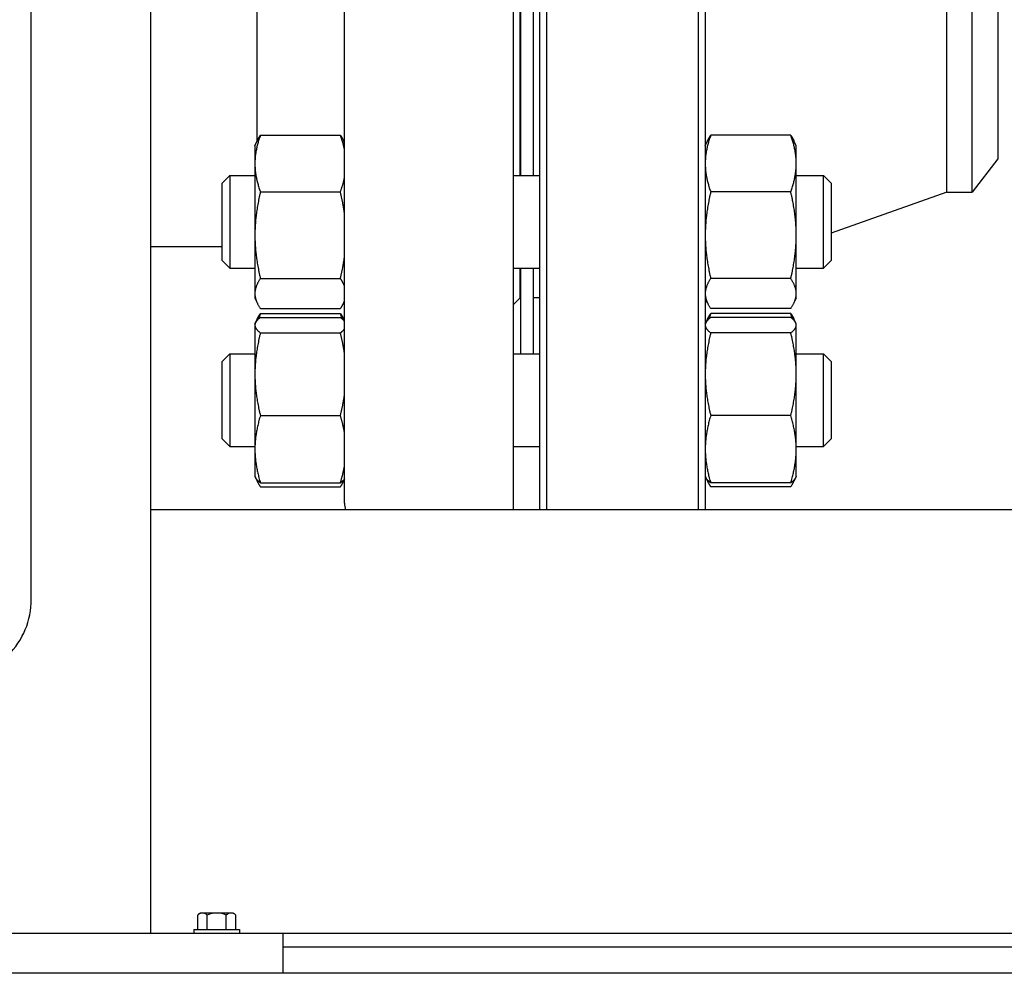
# Model space of a CAD drawing. Header units: inches. Extents: x 24 to 1128, y -69 to 748.
# Tile 565 of 656: x 944 to 953, y 339 to 348. Entities that reach past the tile are written whole.
import ezdxf

# ---------------------------------------------------------------- set-up
doc = ezdxf.new("R2010")
doc.units = ezdxf.units.IN
doc.header["$LTSCALE"] = 32
doc.header["$MEASUREMENT"] = 0
doc.layers.add('Visible (ANSI)', color=7, linetype='Continuous', lineweight=30)

msp = doc.modelspace()

# ---------------------------------------------------------------- linework, layer by layer
at = {"layer": 'Visible (ANSI)'}
for p, q in [((944.15953, 342.264), (944.15953, 376.35867)), ((947.11553, 343.17117), (947.11553, 357.60867)), ((948.70653, 357.60867), (948.70653, 343.10867)), ((948.95953, 343.10867), (948.95953, 357.60867)), ((949.02203, 357.60867), (949.02203, 343.10867)), ((950.45703, 343.10867), (950.45703, 357.60867)), ((950.51953, 357.60867), (950.51953, 343.10867)), ((952.79953, 346.10617), (952.79953, 354.73617)), ((953.03974, 346.10617), (953.03974, 354.73617)), ((953.27953, 354.42367), (953.27953, 346.41867)), ((945.28453, 354.15586), (945.28453, 339.10867)), ((948.76953, 348.30135), (948.76953, 346.26248)), ((948.77453, 348.30135), (948.77453, 346.26248)), ((948.89453, 348.30135), (948.89453, 346.26248)), ((948.89953, 346.26248), (948.89953, 348.30135)), ((946.28853, 347.98799), (946.28853, 346.58472)), ((946.3214, 346.64241), (947.07667, 346.64241)), ((951.32667, 346.64241), (950.5714, 346.64241)), ((946.26953, 346.54398), (946.29088, 346.58976)), ((946.26953, 346.54398), (946.26953, 346.37517)), ((947.11553, 346.57185), (947.10718, 346.58976)), ((950.51953, 346.54398), (950.54088, 346.58976)), ((951.37853, 346.54398), (951.35718, 346.58976)), ((951.37853, 346.37517), (951.37853, 346.54398)), ((953.27953, 346.41867), (953.03974, 346.10617)), ((946.26953, 346.37517), (946.26953, 345.69921)), ((951.37853, 345.69921), (951.37853, 346.37517)), ((945.95953, 346.18956), (946.03245, 346.26248)), ((946.03245, 346.26248), (946.03245, 345.38748)), ((946.03245, 346.26248), (946.26953, 346.26248)), ((948.70653, 346.26248), (948.95953, 346.26248)), ((951.37853, 346.26248), (951.63662, 346.26248)), ((951.63662, 345.38748), (951.63662, 346.26248)), ((951.70953, 346.18956), (951.63662, 346.26248)), ((945.95953, 345.46039), (945.95953, 346.18956)), ((951.70953, 346.18956), (951.70953, 345.46039)), ((946.3214, 346.10793), (947.07667, 346.10793)), ((951.32667, 346.10793), (950.5714, 346.10793)), ((952.79953, 346.10617), (951.70953, 345.71893)), ((952.79953, 346.10617), (953.03974, 346.10617)), ((946.26953, 345.69921), (946.26953, 345.14902)), ((951.37853, 345.14902), (951.37853, 345.69921)), ((945.95953, 345.58935), (945.31702, 345.58935)), ((945.95953, 345.46039), (946.03245, 345.38748)), ((951.70953, 345.46039), (951.63662, 345.38748)), ((946.03245, 345.38748), (946.26953, 345.38748)), ((948.70653, 345.38748), (948.95953, 345.38748)), ((948.76953, 345.38748), (948.76953, 345.10617)), ((948.77453, 345.38748), (948.77453, 344.58015)), ((948.89453, 345.38748), (948.89453, 344.58015)), ((948.89953, 345.11117), (948.89953, 345.38748)), ((951.37853, 345.38748), (951.63662, 345.38748)), ((946.3214, 345.2905), (947.07667, 345.2905)), ((948.77453, 345.23117), (948.76953, 345.23117)), ((948.89953, 345.23117), (948.89453, 345.23117)), ((951.32667, 345.2905), (950.5714, 345.2905)), ((946.26953, 345.14902), (946.26953, 345.10598)), ((951.37853, 345.10598), (951.37853, 345.14902)), ((946.26953, 345.10598), (946.29088, 345.06019)), ((947.11553, 345.0781), (947.10718, 345.06019)), ((948.76953, 345.10617), (948.70653, 345.04317)), ((948.89953, 345.11117), (948.95953, 345.11117)), ((950.51953, 345.10598), (950.54088, 345.06019)), ((951.37853, 345.10598), (951.35718, 345.06019)), ((946.3214, 345.00754), (947.07667, 345.00754)), ((946.3214, 344.96008), (947.07667, 344.96008)), ((951.32667, 345.00754), (950.5714, 345.00754)), ((951.32667, 344.96008), (950.5714, 344.96008)), ((946.26953, 344.86165), (946.27478, 344.87291)), ((946.26953, 344.86165), (946.26953, 344.85057)), ((946.26953, 344.85057), (946.26953, 344.38769)), ((946.27478, 344.87291), (946.29088, 344.90744)), ((946.3214, 344.92318), (947.07667, 344.92318)), ((947.11553, 344.88953), (947.10718, 344.90744)), ((950.51953, 344.86165), (950.52478, 344.87291)), ((950.52478, 344.87291), (950.54088, 344.90744)), ((951.32667, 344.92318), (950.5714, 344.92318)), ((951.37328, 344.87291), (951.35718, 344.90744)), ((951.37853, 344.86165), (951.37328, 344.87291)), ((951.37853, 344.85057), (951.37853, 344.86165)), ((951.37853, 344.38769), (951.37853, 344.85057)), ((946.3214, 344.77796), (947.07667, 344.77796)), ((951.32667, 344.77796), (950.5714, 344.77796)), ((945.95953, 344.50723), (946.03245, 344.58015)), ((946.03245, 344.58015), (946.03245, 343.70515)), ((946.03245, 344.58015), (946.26953, 344.58015)), ((948.70653, 344.58015), (948.95953, 344.58015)), ((951.37853, 344.58015), (951.63662, 344.58015)), ((951.63662, 343.70515), (951.63662, 344.58015)), ((951.70953, 344.50723), (951.63662, 344.58015)), ((945.95953, 343.77807), (945.95953, 344.50723)), ((951.70953, 344.50723), (951.70953, 343.77807)), ((946.26953, 344.38769), (946.26953, 343.67978)), ((951.37853, 343.67978), (951.37853, 344.38769)), ((946.3214, 343.99743), (947.07667, 343.99743)), ((951.32667, 343.99743), (950.5714, 343.99743)), ((945.95953, 343.77807), (946.03245, 343.70515)), ((951.70953, 343.77807), (951.63662, 343.70515)), ((946.03245, 343.70515), (946.26953, 343.70515)), ((946.26953, 343.67978), (946.26953, 343.42365)), ((948.70653, 343.70515), (948.95953, 343.70515)), ((951.37853, 343.70515), (951.63662, 343.70515)), ((951.37853, 343.42365), (951.37853, 343.67978)), ((946.26953, 343.42365), (946.27478, 343.41239)), ((946.27478, 343.41239), (946.29088, 343.37787)), ((946.3214, 343.36213), (947.07667, 343.36213)), ((947.11553, 343.39577), (947.10718, 343.37787)), ((950.51953, 343.42365), (950.52478, 343.41239)), ((950.52478, 343.41239), (950.54088, 343.37787)), ((951.32667, 343.36213), (950.5714, 343.36213)), ((951.37328, 343.41239), (951.35718, 343.37787)), ((951.37853, 343.42365), (951.37328, 343.41239)), ((946.3214, 343.32522), (947.07667, 343.32522)), ((951.32667, 343.32522), (950.5714, 343.32522)), ((1004.28453, 343.10867), (945.28453, 343.10867)), ((945.7294, 339.14767), (945.7294, 339.28345)), ((945.77443, 339.30267), (945.75353, 339.30267)), ((945.90953, 339.30267), (945.77443, 339.30267)), ((945.81947, 339.14767), (945.81947, 339.28345)), ((946.04463, 339.30267), (945.90953, 339.30267)), ((945.9996, 339.14767), (945.9996, 339.28345)), ((946.06553, 339.30267), (946.04463, 339.30267)), ((946.08967, 339.14767), (946.08967, 339.28345)), ((946.53453, 339.10867), (942.53453, 339.10867)), ((945.69353, 339.14767), (946.12553, 339.14767)), ((945.69353, 339.14767), (945.69353, 339.10867)), ((946.12553, 339.14767), (946.12553, 339.10867)), ((1003.03453, 339.10867), (946.53453, 339.10867)), ((946.53453, 339.10867), (946.53453, 338.73367)), ((946.53453, 338.98367), (966.53453, 338.98367)), ((1035.59703, 338.73367), (941.15953, 338.73367))]:
    msp.add_line(p, q, dxfattribs=at)
for centre, radius, start, end in [((945.31702, 342.28135), 3.308, 90, 90.562633), ((946.61553, 345.05883), 0.5, 0, 2.123617), ((950.89453, 345.03143), 0.375, 170.315504, 180), ((947.36553, 343.17117), 0.25, 180, 194.477512), ((943.40953, 342.264), 0.75, 315, 0), ((945.90953, 339.08205), 0.2702, 125.26439, 131.810315), ((945.90953, 339.08205), 0.22062, 90, 114.094843), ((945.90953, 339.08205), 0.22062, 65.905157, 90), ((945.90953, 339.08205), 0.2702, 48.189685, 54.73561)]:
    msp.add_arc(centre, radius, start, end, dxfattribs=at)
for centre, start_param, end_param in [((945.77443, 339.08205), 0, 0.4205343), ((945.77443, 339.08205), 5.862651, 6.2831853), ((946.04463, 339.08205), 0, 0.4205343), ((946.04463, 339.08205), 5.862651, 6.2831853)]:
    msp.add_ellipse(centre, major_axis=(0, 0.22062), ratio=0.5, start_param=start_param, end_param=end_param, dxfattribs=at)
for points, weights in [([(946.3214, 346.64241), (946.26953, 346.49919), (946.26953, 346.37517)], [1, 1.0379548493, 1]), ([(946.29088, 346.58976), (946.30265, 346.615), (946.3214, 346.64241)], [1.01733426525, 1.01339325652, 1]), ([(947.07667, 346.64241), (947.09541, 346.615), (947.10718, 346.58976)], [1, 1.01339325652, 1.01733426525]), ([(947.11553, 346.50531), (947.1028, 346.57023), (947.07667, 346.64241)], [1.01897523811, 1.01877372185, 1]), ([(950.5714, 346.64241), (950.51953, 346.49919), (950.51953, 346.37517)], [1, 1.0379548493, 1]), ([(950.54088, 346.58976), (950.55265, 346.615), (950.5714, 346.64241)], [1.01733426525, 1.01339325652, 1]), ([(951.37853, 346.37517), (951.37853, 346.49919), (951.32667, 346.64241)], [1, 1.0379548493, 1]), ([(951.32667, 346.64241), (951.34541, 346.615), (951.35718, 346.58976)], [1, 1.01339325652, 1.01733426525]), ([(946.26953, 346.37517), (946.26953, 346.25114), (946.3214, 346.10793)], [1, 1.0379548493, 1]), ([(950.51953, 346.37517), (950.51953, 346.25114), (950.5714, 346.10793)], [1, 1.0379548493, 1]), ([(951.32667, 346.10793), (951.37853, 346.25114), (951.37853, 346.37517)], [1, 1.0379548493, 1]), ([(947.07667, 346.10793), (947.1028, 346.1801), (947.11553, 346.24502)], [1, 1.01877372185, 1.01897523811]), ([(946.3214, 346.10793), (946.26953, 345.8889), (946.26953, 345.69921)], [1, 1.0379548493, 1]), ([(947.11553, 345.89825), (947.1028, 345.99755), (947.07667, 346.10793)], [1.01897523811, 1.01877372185, 1]), ([(950.5714, 346.10793), (950.51953, 345.8889), (950.51953, 345.69921)], [1, 1.0379548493, 1]), ([(951.37853, 345.69921), (951.37853, 345.8889), (951.32667, 346.10793)], [1, 1.0379548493, 1]), ([(946.26953, 345.69921), (946.26953, 345.50953), (946.3214, 345.2905)], [1, 1.0379548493, 1]), ([(950.51953, 345.69921), (950.51953, 345.50953), (950.5714, 345.2905)], [1, 1.0379548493, 1]), ([(951.32667, 345.2905), (951.37853, 345.50953), (951.37853, 345.69921)], [1, 1.0379548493, 1]), ([(947.07667, 345.2905), (947.1028, 345.40088), (947.11553, 345.50017)], [1, 1.01877372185, 1.01897523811]), ([(946.3214, 345.2905), (946.26953, 345.21468), (946.26953, 345.14902)], [1, 1.0379548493, 1]), ([(947.11553, 345.21792), (947.1028, 345.25229), (947.07667, 345.2905)], [1.01897523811, 1.01877372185, 1]), ([(950.5714, 345.2905), (950.51953, 345.21468), (950.51953, 345.14902)], [1, 1.0379548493, 1]), ([(951.37853, 345.14902), (951.37853, 345.21468), (951.32667, 345.2905)], [1, 1.0379548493, 1]), ([(946.26953, 345.14902), (946.26953, 345.08336), (946.3214, 345.00754)], [1, 1.0379548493, 1]), ([(950.51953, 345.14902), (950.51953, 345.08336), (950.5714, 345.00754)], [1, 1.0379548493, 1]), ([(951.32667, 345.00754), (951.37853, 345.08336), (951.37853, 345.14902)], [1, 1.0379548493, 1]), ([(947.07667, 345.00754), (947.1028, 345.04575), (947.11553, 345.08012)], [1, 1.01877372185, 1.01897523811]), ([(946.29088, 344.90744), (946.30265, 344.93268), (946.3214, 344.96008)], [1.01733426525, 1.01339325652, 1]), ([(946.3214, 344.96008), (946.31202, 344.93418), (946.30442, 344.90941)], [1, 1.00665836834, 1.01098059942]), ([(947.09365, 344.90941), (947.08605, 344.93418), (947.07667, 344.96008)], [1.01098059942, 1.00665836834, 1]), ([(947.07667, 344.96008), (947.09541, 344.93268), (947.10718, 344.90744)], [1, 1.01339325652, 1.01733426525]), ([(950.54088, 344.90744), (950.55265, 344.93268), (950.5714, 344.96008)], [1.01733426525, 1.01339325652, 1]), ([(950.5714, 344.96008), (950.56202, 344.93418), (950.55442, 344.90941)], [1, 1.00665836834, 1.01098059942]), ([(951.34365, 344.90941), (951.33605, 344.93418), (951.32667, 344.96008)], [1.01098059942, 1.00665836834, 1]), ([(951.32667, 344.96008), (951.34541, 344.93268), (951.35718, 344.90744)], [1, 1.01339325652, 1.01733426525]), ([(946.3214, 344.92318), (946.26953, 344.88427), (946.26953, 344.85057)], [1, 1.0379548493, 1]), ([(946.26953, 344.85057), (946.26953, 344.81687), (946.3214, 344.77796)], [1, 1.0379548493, 1]), ([(947.11553, 344.88593), (947.1028, 344.90357), (947.07667, 344.92318)], [1.01897523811, 1.01877372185, 1]), ([(950.5714, 344.92318), (950.51953, 344.88427), (950.51953, 344.85057)], [1, 1.0379548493, 1]), ([(950.51953, 344.85057), (950.51953, 344.81687), (950.5714, 344.77796)], [1, 1.0379548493, 1]), ([(951.37853, 344.85057), (951.37853, 344.88427), (951.32667, 344.92318)], [1, 1.0379548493, 1]), ([(951.32667, 344.77796), (951.37853, 344.81687), (951.37853, 344.85057)], [1, 1.0379548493, 1]), ([(946.3214, 344.77796), (946.26953, 344.56882), (946.26953, 344.38769)], [1, 1.0379548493, 1]), ([(947.07667, 344.77796), (947.1028, 344.79757), (947.11553, 344.81521)], [1, 1.01877372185, 1.01897523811]), ([(947.11553, 344.57775), (947.1028, 344.67256), (947.07667, 344.77796)], [1.01897523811, 1.01877372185, 1]), ([(950.5714, 344.77796), (950.51953, 344.56882), (950.51953, 344.38769)], [1, 1.0379548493, 1]), ([(951.37853, 344.38769), (951.37853, 344.56882), (951.32667, 344.77796)], [1, 1.0379548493, 1]), ([(946.26953, 344.38769), (946.26953, 344.20657), (946.3214, 343.99743)], [1, 1.0379548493, 1]), ([(950.51953, 344.38769), (950.51953, 344.20657), (950.5714, 343.99743)], [1, 1.0379548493, 1]), ([(951.32667, 343.99743), (951.37853, 344.20657), (951.37853, 344.38769)], [1, 1.0379548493, 1]), ([(947.07667, 343.99743), (947.1028, 344.10283), (947.11553, 344.19764)], [1, 1.01877372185, 1.01897523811]), ([(946.3214, 343.99743), (946.26953, 343.8272), (946.26953, 343.67978)], [1, 1.0379548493, 1]), ([(947.11553, 343.83447), (947.1028, 343.91165), (947.07667, 343.99743)], [1.01897523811, 1.01877372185, 1]), ([(950.5714, 343.99743), (950.51953, 343.8272), (950.51953, 343.67978)], [1, 1.0379548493, 1]), ([(951.37853, 343.67978), (951.37853, 343.8272), (951.32667, 343.99743)], [1, 1.0379548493, 1]), ([(946.26953, 343.67978), (946.26953, 343.53236), (946.3214, 343.36213)], [1, 1.0379548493, 1]), ([(950.51953, 343.67978), (950.51953, 343.53236), (950.5714, 343.36213)], [1, 1.0379548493, 1]), ([(951.32667, 343.36213), (951.37853, 343.53236), (951.37853, 343.67978)], [1, 1.0379548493, 1]), ([(947.07667, 343.36213), (947.1028, 343.44791), (947.11553, 343.52509)], [1, 1.01877372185, 1.01897523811]), ([(946.3214, 343.36213), (946.28575, 343.38887), (946.27478, 343.41239)], [1, 1.02578038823, 1.01653872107]), ([(946.28136, 343.40104), (946.29405, 343.3652), (946.3214, 343.32522)], [1.01895290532, 1.01965956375, 1]), ([(947.11553, 343.39938), (947.1028, 343.38174), (947.07667, 343.36213)], [1.01897523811, 1.01877372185, 1]), ([(947.07667, 343.32522), (947.1028, 343.36343), (947.11553, 343.3978)], [1, 1.01877372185, 1.01897523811]), ([(950.5714, 343.36213), (950.53575, 343.38887), (950.52478, 343.41239)], [1, 1.02578038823, 1.01653872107]), ([(950.53136, 343.40104), (950.54405, 343.3652), (950.5714, 343.32522)], [1.01895290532, 1.01965956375, 1]), ([(951.37328, 343.41239), (951.36231, 343.38887), (951.32667, 343.36213)], [1.01653872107, 1.02578038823, 1]), ([(951.32667, 343.32522), (951.35401, 343.3652), (951.36671, 343.40104)], [1, 1.01965956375, 1.01895290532])]:
    msp.add_rational_spline(points, weights, degree=2, dxfattribs=at)

doc.saveas('drawing.dxf')
